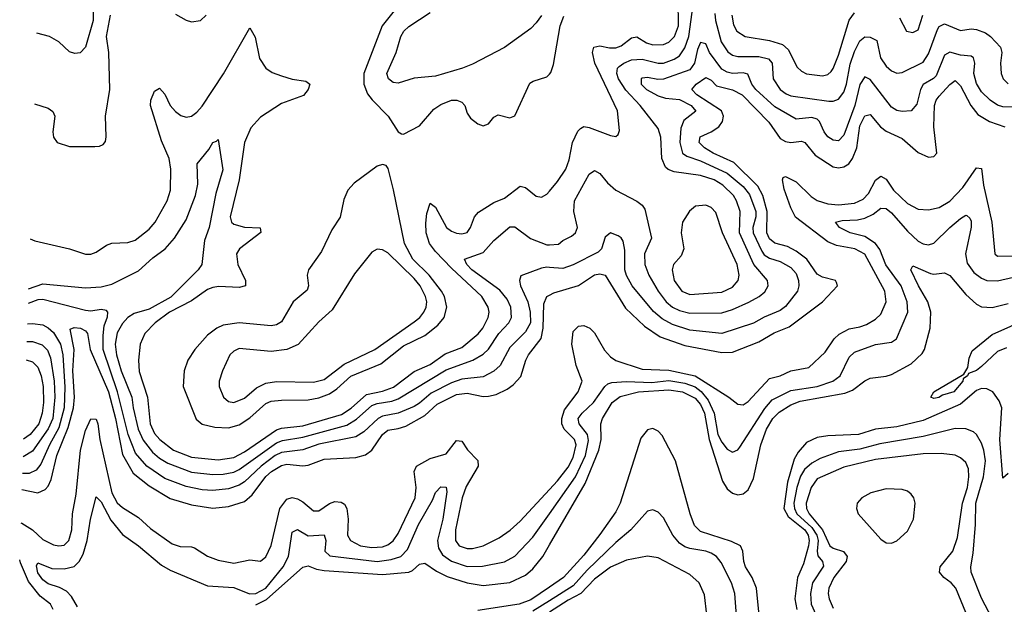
# Model space of a CAD drawing. Header units: inches. Extents: x 1694797 to 1849917, y 907313 to 1017959.
# Tile 324 of 656: x 1698002 to 1701715, y 1012849 to 1015053. Entities that reach past the tile are written whole.
import ezdxf

# ---------------------------------------------------------------- set-up
doc = ezdxf.new("R2010")
doc.units = ezdxf.units.IN
doc.header["$MEASUREMENT"] = 0
doc.layers.add('B6091', color=7, linetype='Continuous')
doc.layers.add('B7001', color=7, linetype='Continuous')

msp = doc.modelspace()

# ---------------------------------------------------------------- linework, layer by layer
at = {"layer": 'B6091', "color": 5}
for points, elevation in [([(1699430, 1015105.7), (1699369.4, 1015030), (1699299.9, 1014850), (1699299.7, 1014810), (1699313.8, 1014773.8), (1699330.8, 1014750.8), (1699391.4, 1014690), (1699430, 1014630.7), (1699442.4, 1014622.4), (1699450, 1014621.6), (1699510, 1014652.6), (1699564.2, 1014715.8), (1699590, 1014733.7), (1699630, 1014750.1), (1699650.1, 1014750.1), (1699670, 1014741.8), (1699681.4, 1014730), (1699690, 1014700.5), (1699702, 1014682), (1699730, 1014661.3), (1699750, 1014652.8), (1699770, 1014660.3), (1699790, 1014686.3), (1699806, 1014694), (1699850, 1014683.5), (1699869, 1014691), (1699926.1, 1014813.9), (1699938.3, 1014821.7), (1699990, 1014837.4), (1700000, 1014848.2)], 920), ([(1698057.9, 1014736.3), (1698110, 1014719.3), (1698127.2, 1014707.2), (1698134.7, 1014690), (1698127.1, 1014630), (1698129.3, 1014610), (1698144, 1014590), (1698190, 1014575.2), (1698285.1, 1014574.9), (1698303.6, 1014576.4), (1698317.1, 1014582.9), (1698325.8, 1014594.2), (1698328.2, 1014611.8), (1698325.6, 1014690), (1698341.9, 1014790), (1698338.3, 1014930), (1698329.9, 1014990), (1698344, 1015070)], 920), ([(1698278.7, 1015090), (1698279.4, 1015050), (1698249.8, 1014950.2), (1698230, 1014928.8), (1698210, 1014925.3), (1698190, 1014931.8), (1698149.3, 1014970), (1698114.9, 1014990), (1698066.6, 1015002.9)], 940), ([(1698590, 1015074.7), (1698630, 1015051.3), (1698650, 1015045.2), (1698683.7, 1015050), (1698705.3, 1015070)], 920), ([(1699970, 1015069.2), (1699950, 1015041.8), (1699930, 1015020.3), (1699830, 1014948), (1699710, 1014885.2), (1699672, 1014870), (1699570, 1014840.7), (1699490, 1014832.6), (1699430, 1014813.4), (1699410, 1014817.1), (1699392.6, 1014830), (1699387.2, 1014850), (1699421.9, 1014930), (1699439.8, 1014990), (1699451.1, 1015010), (1699470, 1015028.1), (1699550, 1015080.6)], 940), ([(1698041.4, 1014227.3), (1698059.8, 1014219.8), (1698190, 1014188.8), (1698250, 1014169.4), (1698270, 1014169.4), (1698290, 1014176.6), (1698330, 1014203.8), (1698350, 1014210.9), (1698410, 1014213.1), (1698437.8, 1014222.2), (1698490, 1014263.2), (1698513.6, 1014290), (1698558.5, 1014370), (1698571.4, 1014410), (1698572.3, 1014490), (1698565.8, 1014530), (1698537.2, 1014597.2), (1698495.1, 1014730), (1698497.2, 1014750), (1698510, 1014784), (1698530, 1014795.4), (1698550, 1014772.4), (1698569, 1014730), (1698590, 1014707), (1698610, 1014692.1), (1698630, 1014685.5), (1698650.3, 1014689.7), (1698670, 1014704.2), (1698690, 1014727.7), (1698770.7, 1014849.3), (1698870, 1015022.6), (1698890, 1014987.7), (1698907, 1014907), (1698930.1, 1014870.1), (1698954.7, 1014854.7), (1698990, 1014841.4), (1699030, 1014829.4), (1699081.7, 1014821.7), (1699096.5, 1014810), (1699090, 1014789.6), (1699072.5, 1014767.5), (1698990, 1014737.3), (1698910, 1014685.4), (1698873.9, 1014646.1), (1698849.4, 1014590.6), (1698829.2, 1014450), (1698796, 1014310), (1698800.4, 1014290), (1698810, 1014282.2), (1698850, 1014270.5), (1698908.6, 1014268.6), (1698911.5, 1014251.5), (1698830.9, 1014190), (1698819.5, 1014170), (1698824.2, 1014130), (1698853.5, 1014070), (1698853.4, 1014050), (1698830, 1014043.1), (1698752.6, 1014047.4), (1698730, 1014044.2), (1698710, 1014036.4), (1698650, 1013993.9), (1698567.7, 1013950), (1698512.9, 1013910), (1698474.1, 1013870), (1698456.6, 1013830), (1698449.7, 1013770), (1698453.1, 1013726.9), (1698484.1, 1013630), (1698493.9, 1013530), (1698510, 1013492.8), (1698530.1, 1013470), (1698582.5, 1013430), (1698650, 1013403.5), (1698750, 1013393.7), (1698810, 1013402.4), (1698850, 1013424.3), (1698970, 1013506.5), (1698990, 1013513.3), (1699070, 1013521.5), (1699215.7, 1013564.3), (1699251.8, 1013588.2), (1699310, 1013639.9), (1699370, 1013652.7), (1699412.2, 1013667.8), (1699490, 1013727.3), (1699550, 1013753), (1699606.1, 1013793.9), (1699670, 1013817.9), (1699731.1, 1013868.9), (1699748.3, 1013890), (1699768.3, 1013930), (1699772.2, 1013950), (1699769.5, 1013970), (1699744.7, 1014010), (1699630, 1014115.9), (1699570, 1014178.8), (1699547.7, 1014210), (1699535.2, 1014250), (1699533.7, 1014286.3), (1699537.9, 1014322.1), (1699550, 1014362), (1699570, 1014346.7), (1699611.5, 1014270), (1699630, 1014255.7), (1699650, 1014248.5), (1699670, 1014246.5), (1699689.3, 1014250.7), (1699702, 1014270), (1699717, 1014310), (1699732.2, 1014327.8), (1699790, 1014363.7), (1699830, 1014379.8), (1699890, 1014425.8), (1699910, 1014421.2), (1699950, 1014388.4), (1699970, 1014384.2), (1699990, 1014395.5), (1700000, 1014407.3)], 880), ([(1698035.3, 1014038.5), (1698090, 1014057.5), (1698250, 1014042.2), (1698310, 1014046), (1698350, 1014055.9), (1698450, 1014106.6), (1698504.2, 1014155.8), (1698550.8, 1014190), (1698586.4, 1014230), (1698630, 1014298.2), (1698665, 1014390), (1698673.4, 1014433.4), (1698671.3, 1014510), (1698715.9, 1014564.1), (1698730, 1014590.8), (1698744.7, 1014595.3), (1698750, 1014602), (1698767.6, 1014487.6), (1698741.8, 1014398.2), (1698717, 1014270), (1698699.2, 1014220.8), (1698688.5, 1014130), (1698675, 1014110), (1698572.4, 1014007.6), (1698490, 1013962.1), (1698434.3, 1013945.7), (1698410.1, 1013930), (1698390, 1013907.9), (1698370, 1013873), (1698362.3, 1013830), (1698367.2, 1013790), (1698384.3, 1013730), (1698424.6, 1013630), (1698429.5, 1013590), (1698449.1, 1013509.1), (1698468, 1013468), (1698502.9, 1013422.9), (1698530, 1013399.6), (1698561, 1013381), (1698650, 1013347.2), (1698730, 1013338.1), (1698770, 1013339.6), (1698810, 1013347.8), (1698830, 1013357.1), (1698970, 1013458.1), (1698993, 1013467), (1699070, 1013479.2), (1699235.4, 1013524.6), (1699272.8, 1013547.2), (1699330, 1013598.3), (1699350, 1013606), (1699405.4, 1013614.6), (1699430, 1013624.1), (1699610, 1013733.2), (1699710.5, 1013769.5), (1699750, 1013792.5), (1699770, 1013811.2), (1699809.7, 1013870.3), (1699846.7, 1013910), (1699856.6, 1013930), (1699854.9, 1013970), (1699840.2, 1014000.2), (1699813.3, 1014033.3), (1699707.2, 1014110), (1699688.9, 1014130), (1699679.8, 1014150), (1699750, 1014175.6), (1699790, 1014220.2), (1699850, 1014272.1), (1699870, 1014272.5), (1699928.2, 1014228.2), (1699990, 1014204.1), (1700000, 1014204.7)], 860), ([(1700000, 1014119.2), (1699990, 1014119.9), (1699970, 1014116.8), (1699892.4, 1014087.6), (1699886.6, 1014070), (1699891, 1014050), (1699918.8, 1013990), (1699927.4, 1013950), (1699928.6, 1013910), (1699910, 1013876.9), (1699850, 1013817.7), (1699814.4, 1013750), (1699790, 1013728.3), (1699750, 1013707.4), (1699670, 1013697.5), (1699630, 1013684.4), (1699554.2, 1013645.8), (1699510, 1013606.9), (1699490, 1013595.1), (1699430, 1013569.5), (1699370, 1013558.3), (1699353.9, 1013550), (1699300.6, 1013499.4), (1699270, 1013480.9), (1699130, 1013453), (1699070, 1013431.4), (1698990, 1013422.1), (1698966.1, 1013410), (1698912.4, 1013370), (1698850, 1013310.7), (1698830, 1013298), (1698790, 1013285.1), (1698730, 1013278.8), (1698690, 1013281), (1698630, 1013293.3), (1698550, 1013323.4), (1698481.3, 1013370), (1698439, 1013419), (1698410.7, 1013490), (1698371.6, 1013650), (1698317.5, 1013810), (1698316.8, 1013863.2), (1698321.3, 1013898.7), (1698333.2, 1013933.2), (1698334.6, 1013950), (1698330, 1013957), (1698310, 1013960.7), (1698270, 1013954.9), (1698250, 1013956.7), (1698090, 1013997.9), (1698070, 1013997.1), (1698033.5, 1013983.8)], 840), ([(1698010.7, 1013282.5), (1698070, 1013269.2), (1698098, 1013282), (1698110, 1013294.6), (1698120.8, 1013319.2), (1698142.5, 1013410), (1698184.4, 1013515.6), (1698204.9, 1013590), (1698209.3, 1013630), (1698203, 1013730), (1698207.9, 1013810), (1698193.1, 1013886.9), (1698207, 1013893), (1698231.6, 1013890), (1698250, 1013880.5), (1698258, 1013870), (1698267.6, 1013810), (1698337.2, 1013650), (1698362.9, 1013550), (1698390, 1013413.4), (1698430, 1013343.1), (1698490, 1013295.6), (1698570, 1013248), (1698650, 1013223.6), (1698730, 1013211.5), (1698790, 1013217.4), (1698850, 1013237.3), (1698878.3, 1013261.7), (1698930, 1013331.2), (1698951.4, 1013350), (1698990, 1013372.7), (1699010, 1013377.5), (1699070, 1013371.4), (1699090, 1013374.3), (1699150, 1013396.6), (1699270, 1013402.8), (1699306.7, 1013413.3), (1699330, 1013430.7), (1699369.9, 1013490), (1699390, 1013506.1), (1699430, 1013511.4), (1699458.7, 1013521.3), (1699530, 1013560.4), (1699576.2, 1013603.8), (1699650, 1013639.9), (1699690, 1013645.1), (1699750, 1013632.3), (1699770, 1013633.3), (1699799.2, 1013640.8), (1699840.3, 1013659.7), (1699863.3, 1013676.7), (1699892.3, 1013707.7), (1699910.4, 1013770), (1699920.9, 1013790), (1699968.3, 1013851.7), (1699976.4, 1013890), (1699978.3, 1013981.7), (1699990.5, 1014009.5), (1700000, 1014014.4)], 820), ([(1698031, 1013906.2), (1698050, 1013907.3), (1698090, 1013902.5), (1698110, 1013892), (1698130, 1013874), (1698155.6, 1013830), (1698164.2, 1013790), (1698172.2, 1013667.8), (1698170.1, 1013590), (1698150, 1013514.3), (1698114.4, 1013450), (1698082.1, 1013377.9), (1698064.8, 1013355.2), (1698037.4, 1013342.6), (1698012.7, 1013342.1)], 840), ([(1698028.8, 1013840), (1698050, 1013839.8), (1698087.5, 1013827.5), (1698107.5, 1013807.5), (1698118.6, 1013778.6), (1698132.1, 1013690), (1698134.7, 1013630), (1698126.6, 1013550), (1698110, 1013510.9), (1698050, 1013426.9), (1698014.9, 1013405.1)], 860), ([(1698026.6, 1013770.9), (1698050, 1013763.4), (1698070, 1013743.2), (1698083, 1013710), (1698090.6, 1013670), (1698091.3, 1013610), (1698087, 1013570), (1698073.7, 1013530), (1698041.4, 1013490), (1698016.9, 1013471.5)], 880), ([(1698006.7, 1013156.4), (1698010, 1013155.4), (1698050.2, 1013130.2), (1698090, 1013093.6), (1698130, 1013073.3), (1698150, 1013069.1), (1698170, 1013072.5), (1698186.9, 1013090), (1698199.1, 1013130), (1698201.7, 1013190), (1698215.4, 1013264.6), (1698231.7, 1013430), (1698250, 1013504.3), (1698270, 1013548.1), (1698290, 1013546.7), (1698296.5, 1013530), (1698304.4, 1013470), (1698349.6, 1013270), (1698370, 1013231.8), (1698390, 1013213.7), (1698450, 1013176.8), (1698495.3, 1013135.3), (1698577.6, 1013077.6), (1698607.2, 1013067.2), (1698650, 1013066.1), (1698661.9, 1013061.9), (1698710, 1013030.8), (1698750, 1013015.5), (1698810, 1013004.8), (1698870, 1013016.6), (1698910, 1013012.3), (1698930, 1013028.1), (1698950, 1013070.3), (1698983.4, 1013210), (1699010, 1013245.1), (1699030, 1013251.6), (1699050, 1013247.1), (1699070, 1013235.6), (1699110, 1013202.1), (1699130, 1013201.3), (1699170, 1013229.1), (1699190, 1013236.5), (1699214.5, 1013234.5), (1699226.6, 1013226.6), (1699236, 1013210), (1699240.7, 1013170), (1699238.5, 1013110), (1699249.2, 1013089.2), (1699288, 1013070), (1699330, 1013063.1), (1699370, 1013065.3), (1699390, 1013072.8), (1699411.1, 1013088.9), (1699430, 1013115.5), (1699494.1, 1013250), (1699497.8, 1013290), (1699489.9, 1013350), (1699498.3, 1013370), (1699550, 1013398.9), (1699610, 1013416.2), (1699650, 1013466.3), (1699670, 1013464.7), (1699691.1, 1013431.1), (1699730, 1013391.3), (1699730.6, 1013370.6), (1699686.3, 1013293.7), (1699670.4, 1013250), (1699645.5, 1013130), (1699645.3, 1013090), (1699659, 1013070), (1699690, 1013059), (1699710, 1013059.1), (1699750, 1013069.2), (1699810, 1013100.4), (1699851.4, 1013128.6), (1699890, 1013162.3), (1700000, 1013281.7)], 780), ([(1698219.7, 1012839.7), (1698198, 1012878), (1698178.4, 1012898.4), (1698152.6, 1012912.6), (1698110, 1012926.4), (1698090, 1012941.4), (1698070, 1012968.3), (1698065.4, 1012994.6), (1698070, 1013004.9), (1698123.6, 1012983.6), (1698170, 1012982.4), (1698207.8, 1012992.2), (1698227, 1013010), (1698241.4, 1013038.6), (1698257, 1013090), (1698268.6, 1013170), (1698290, 1013254.9), (1698310, 1013234.9), (1698346.4, 1013166.4), (1698390, 1013111.8), (1698450, 1013069.4), (1698536.5, 1012996.5), (1698570, 1012978.2), (1698710, 1012919.4), (1698810, 1012912.9), (1698868.5, 1012888.5), (1698893, 1012890), (1698930, 1012909.6), (1698996.2, 1012990), (1699016, 1013030), (1699030, 1013120.8), (1699049.2, 1013130.8), (1699090, 1013106.7), (1699150.6, 1013110.6), (1699156.6, 1013090), (1699153.4, 1013050), (1699171.3, 1013031.3), (1699350, 1013010.7), (1699402.5, 1013017.5), (1699439.3, 1013030), (1699464.1, 1013055.9), (1699506.2, 1013150), (1699558.5, 1013241.5), (1699570, 1013270.2), (1699590, 1013291.5), (1699610, 1013290.2), (1699613.5, 1013273.5), (1699598.3, 1013170), (1699577.4, 1013090), (1699581, 1013061), (1699596.1, 1013036.1), (1699630, 1013011.3), (1699690, 1012992.2), (1699747.2, 1012992.8), (1699830.9, 1013009.1), (1699870, 1013030.1), (1699937.8, 1013102.2), (1700000, 1013190.5)], 760), ([(1698892.8, 1012847.2), (1698933.2, 1012866.8), (1699070, 1012989.6), (1699090, 1012994.1), (1699121.5, 1012981.5), (1699150, 1012976.2), (1699370, 1012961.3), (1699469.6, 1012970.4), (1699483.5, 1012976.5), (1699510, 1013000.2), (1699530, 1013004.3), (1699574.4, 1012974.4), (1699614.6, 1012954.6), (1699690, 1012930.7), (1699750, 1012920.3), (1699850, 1012931.2), (1699910, 1012959.5), (1699937.5, 1012982.5), (1699975, 1013030), (1700000, 1013072.9)], 740), ([(1698128.8, 1012830), (1698118.4, 1012850), (1698079.7, 1012879.7), (1698035, 1012935), (1698005.5, 1013005.5), (1698002.1, 1013016.7)], 780), ([(1700000, 1012914.1), (1699930, 1012866.6), (1699886.3, 1012850), (1699730, 1012825.9)], 740), ([(1700000, 1012862), (1699937.3, 1012822.7)], 760)]:
    msp.add_lwpolyline(points, dxfattribs=dict(at, elevation=elevation))
for points, elevation in [([(1699370, 1014507.3), (1699350, 1014501.3), (1699262.9, 1014437.1), (1699239.6, 1014410), (1699224.6, 1014375.4), (1699211.1, 1014308.9), (1699179.1, 1014260.9), (1699140.6, 1014179.4), (1699090.9, 1014110), (1699086.6, 1014090), (1699091.2, 1014050), (1699085.9, 1014034.1), (1699034.1, 1013990), (1698990, 1013914.3), (1698970, 1013902.9), (1698950, 1013899.3), (1698830, 1013911), (1698770, 1013901.6), (1698745, 1013890), (1698710, 1013864), (1698662.6, 1013810), (1698635.7, 1013770), (1698621.9, 1013730), (1698619.1, 1013670), (1698667.3, 1013547.3), (1698690, 1013528.7), (1698737.6, 1013517.6), (1698790, 1013514.4), (1698830, 1013525.2), (1698870, 1013552.7), (1698930, 1013606.5), (1698950, 1013614.6), (1698990, 1013619.1), (1699090, 1013619.5), (1699130, 1013627.5), (1699170, 1013642.1), (1699198.6, 1013661.4), (1699250.6, 1013709.4), (1699364.2, 1013755.8), (1699450, 1013823.7), (1699530, 1013863.1), (1699578.9, 1013901.1), (1699603.4, 1013930), (1699612.8, 1013970), (1699603.7, 1014010), (1699593.1, 1014030), (1699546.2, 1014090), (1699484.7, 1014150), (1699452.8, 1014210), (1699412.1, 1014412.1), (1699392.1, 1014492.1), (1699384.1, 1014504.1)], 920), ([(1699350, 1014188.3), (1699330, 1014177.4), (1699265.2, 1014094.8), (1699180.8, 1013959.2), (1699130, 1013913.8), (1699051.7, 1013828.3), (1699010, 1013809.9), (1698950, 1013802.5), (1698830, 1013813.6), (1698810, 1013804.2), (1698794.9, 1013790), (1698766.8, 1013730), (1698755, 1013690), (1698754.2, 1013670), (1698770.3, 1013630), (1698790, 1013614.4), (1698810, 1013609.5), (1698850, 1013625.8), (1698894.7, 1013665.3), (1698930, 1013683.1), (1698970, 1013689.7), (1699110, 1013686.4), (1699150, 1013697.3), (1699225.2, 1013754.8), (1699342, 1013810), (1699490, 1013913.6), (1699511, 1013930), (1699526.6, 1013950), (1699535, 1013970), (1699537, 1013990), (1699532.4, 1014010), (1699512.1, 1014050), (1699490, 1014077.9), (1699390, 1014174), (1699370, 1014186)], 940)]:
    msp.add_lwpolyline(points, close=True, dxfattribs=dict(at, elevation=elevation))
at = {"layer": 'B7001', "color": 5}
for points, elevation in [([(1700000, 1014407.3), (1700030, 1014443), (1700062, 1014490), (1700074.8, 1014525.2), (1700086.4, 1014590), (1700107, 1014633), (1700116.9, 1014643.1), (1700130, 1014650.6), (1700150, 1014647.3), (1700230, 1014616.8), (1700250, 1014613.4), (1700259.2, 1014620.8), (1700263.9, 1014636.1), (1700256.2, 1014710), (1700171.5, 1014890), (1700162.1, 1014930), (1700168, 1014950), (1700190, 1014955.2), (1700226.7, 1014946.7), (1700250, 1014947.3), (1700270, 1014954.2), (1700310, 1014985.2), (1700330, 1014988.6), (1700366.2, 1014966.2), (1700390, 1014958.5), (1700430, 1014960.1), (1700450, 1014968.9), (1700471.8, 1014990), (1700486.9, 1015030), (1700485.5, 1015130)], 880), ([(1700000, 1014204.7), (1700033.5, 1014206.5), (1700050, 1014220.4), (1700082.8, 1014237.2), (1700098.2, 1014250), (1700106.4, 1014270), (1700092, 1014330), (1700093.9, 1014370), (1700150, 1014470.3), (1700170, 1014484.9), (1700190, 1014474), (1700218.3, 1014438.3), (1700250, 1014410.2), (1700330, 1014369.2), (1700350, 1014353.8), (1700359.3, 1014339.3), (1700384.7, 1014230), (1700359, 1014170), (1700359.9, 1014130), (1700374.9, 1014090), (1700410.4, 1014030), (1700440.1, 1013990), (1700464.1, 1013970), (1700490, 1013956.8), (1700530, 1013946.3), (1700650, 1013948.5), (1700690, 1013960.8), (1700751.9, 1013988.1), (1700790.8, 1014009.2), (1700812.5, 1014027.5), (1700825, 1014050), (1700822.8, 1014070), (1700770.7, 1014130.7), (1700717.1, 1014250), (1700719.2, 1014330), (1700705.4, 1014370), (1700693.6, 1014390), (1700654.4, 1014430), (1700621.1, 1014450), (1700570, 1014465.7), (1700470, 1014479.3), (1700448.1, 1014488.1), (1700437.8, 1014497.8), (1700423.8, 1014530), (1700419.5, 1014610), (1700410, 1014643.1), (1700341.8, 1014730), (1700287.6, 1014787.6), (1700261, 1014830), (1700254.2, 1014850), (1700256.9, 1014870), (1700262.9, 1014877.1), (1700280.6, 1014890), (1700310, 1014902.2), (1700350, 1014904.7), (1700410, 1014888.8), (1700430, 1014889.7), (1700470, 1014904.6), (1700490, 1014917.2), (1700510, 1014946.7), (1700525.1, 1014990), (1700538.1, 1015081.9)], 860), ([(1700000, 1014848.2), (1700005.6, 1014854.4), (1700015.2, 1014884.8), (1700040.3, 1015030), (1700054, 1015066)], 920), ([(1700623.3, 1015076.7), (1700625.6, 1015050), (1700647.7, 1014970), (1700672.2, 1014932.2), (1700690, 1014919.9), (1700710, 1014914.4), (1700790, 1014914.3), (1700825.6, 1014905.6), (1700840.1, 1014890), (1700843.9, 1014830), (1700870, 1014790.1), (1700893.2, 1014773.2), (1700910, 1014766.1), (1701053.7, 1014746.3), (1701070, 1014746), (1701090, 1014753.8), (1701110, 1014780.1), (1701119.9, 1014810), (1701134, 1014886), (1701150, 1014933.9), (1701170, 1014973), (1701190, 1014989), (1701210, 1014987.9), (1701234.4, 1014974.4), (1701248, 1014910), (1701270, 1014877.6), (1701290, 1014860.5), (1701310, 1014851.7), (1701330, 1014853.9), (1701410, 1014893.8), (1701430, 1014924.3), (1701463.2, 1015016.8), (1701470, 1015027.8), (1701490, 1015037.6), (1701550, 1015012.2), (1701590, 1015018.7), (1701610, 1015016.6), (1701644.2, 1015004.2), (1701662.8, 1014990), (1701701.2, 1014950), (1701705.5, 1014930), (1701700.5, 1014890), (1701703.9, 1014850), (1701711.1, 1014830), (1701730, 1014811.1)], 860), ([(1700687.6, 1015070), (1700694.1, 1015034.1), (1700706.8, 1015010), (1700738.7, 1014990), (1700830, 1014975.1), (1700879.4, 1014959.4), (1700900.5, 1014940.5), (1700934, 1014874), (1700950, 1014858.7), (1700970, 1014849.6), (1701030, 1014841.5), (1701050, 1014846.9), (1701061.8, 1014858.2), (1701070.5, 1014869.5), (1701090, 1014919.3), (1701130, 1015051.5), (1701150, 1015078.7)], 880), ([(1701320, 1015060), (1701346.9, 1015010), (1701370, 1015004.6), (1701390, 1015015.6), (1701407.9, 1015070)], 880), ([(1701770, 1014723.7), (1701710, 1014724.4), (1701690, 1014731.4), (1701661.6, 1014750), (1701630, 1014781.2), (1701610, 1014812.2), (1701600.8, 1014850), (1701603.9, 1014890), (1701598.6, 1014910), (1701590, 1014916.4), (1701550, 1014919.5), (1701510, 1014931.1), (1701490, 1014920.1), (1701458.3, 1014841.7), (1701448.7, 1014831.3), (1701410, 1014808.8), (1701399.6, 1014790), (1701385.3, 1014734.7), (1701364.5, 1014710), (1701330, 1014707.2), (1701310, 1014711.5), (1701290, 1014723.7), (1701210, 1014828.3), (1701190, 1014837.6), (1701170, 1014809.1), (1701152, 1014730), (1701110, 1014617.6), (1701090, 1014596.1), (1701070, 1014598.5), (1701050, 1014611.7), (1701036.4, 1014630), (1701018.9, 1014670), (1701010, 1014678.5), (1700990, 1014684), (1700930, 1014678.2), (1700850, 1014725.3), (1700777.9, 1014790), (1700762.8, 1014810), (1700747.9, 1014847.9), (1700730, 1014852.6), (1700690, 1014850.7), (1700670, 1014855.2), (1700650, 1014867.4), (1700603.2, 1014930), (1700590, 1014962), (1700570, 1014967.1), (1700558.6, 1014941.4), (1700546.7, 1014890), (1700530, 1014864), (1700430, 1014829.5), (1700408.4, 1014828.4), (1700370, 1014835.6), (1700350, 1014833), (1700345.7, 1014830), (1700345.7, 1014810), (1700366.2, 1014790), (1700410, 1014766.2), (1700437.4, 1014757.4), (1700490, 1014752.5), (1700534.5, 1014730), (1700551.9, 1014708.1), (1700507, 1014673), (1700495.9, 1014644.1), (1700491.4, 1014590), (1700501.2, 1014550), (1700518.2, 1014538.2), (1700570, 1014521.1), (1700670, 1014474.3), (1700730, 1014424.2), (1700754.7, 1014394.7), (1700778, 1014330), (1700778.4, 1014310), (1700767.4, 1014270), (1700768, 1014250), (1700800.8, 1014180.8), (1700810, 1014167.2), (1700830, 1014153.9), (1700870, 1014141.7), (1700910, 1014118.5), (1700930, 1014096.5), (1700939, 1014070), (1700940.7, 1014050), (1700935, 1014030), (1700890, 1013972.5), (1700870, 1013957.4), (1700810, 1013932.2), (1700770, 1013909.3), (1700650, 1013870.5), (1700530, 1013882.4), (1700464.3, 1013904.3), (1700425.4, 1013925.4), (1700392.7, 1013952.7), (1700311.4, 1014050), (1700290, 1014088.5), (1700284.3, 1014110), (1700284.2, 1014184.3), (1700277.9, 1014217.9), (1700270.6, 1014230.6), (1700258.9, 1014238.9), (1700230, 1014249.2), (1700210, 1014233.7), (1700195.9, 1014190), (1700183.3, 1014176.7), (1700090, 1014128.7), (1700050, 1014115.8), (1700000, 1014119.2)], 840), ([(1700000, 1014014.4), (1700016.8, 1014023.2), (1700110, 1014051.4), (1700170, 1014090.9), (1700190, 1014095.3), (1700210, 1014089.5), (1700286.2, 1013966.2), (1700358.4, 1013898.4), (1700417.7, 1013857.7), (1700510, 1013824.4), (1700650, 1013798.1), (1700690, 1013800.3), (1700790, 1013839.1), (1700847.9, 1013872.1), (1700904.6, 1013895.4), (1701029.3, 1013990), (1701086.2, 1014050), (1701082.5, 1014062.5), (1701078.3, 1014070), (1701030, 1014082.2), (1701010, 1014094.1), (1700970.3, 1014150), (1700930, 1014180.5), (1700897.8, 1014197.8), (1700850, 1014210.6), (1700830, 1014227), (1700819.2, 1014250), (1700821, 1014330), (1700805.3, 1014390), (1700786.1, 1014426.1), (1700695.1, 1014515.1), (1700616.9, 1014550), (1700585.2, 1014570), (1700564.9, 1014590), (1700568.5, 1014611.5), (1700610, 1014630.8), (1700638.6, 1014650), (1700652.6, 1014670), (1700656.1, 1014690), (1700649.1, 1014710), (1700556.3, 1014770), (1700536.5, 1014790), (1700552.7, 1014810), (1700590, 1014835), (1700610, 1014825), (1700630, 1014804.4), (1700690, 1014789.3), (1700726.2, 1014770), (1700827.5, 1014667.5), (1700870, 1014605), (1700890, 1014593.9), (1700910, 1014590.4), (1700950, 1014595), (1700962.8, 1014590), (1701002.2, 1014542.2), (1701070, 1014498.8), (1701090, 1014494.3), (1701110, 1014498.2), (1701128.5, 1014510), (1701143.3, 1014530), (1701158.7, 1014570), (1701170, 1014653.4), (1701190, 1014690.6), (1701210, 1014695.5), (1701248.9, 1014650), (1701270, 1014632.5), (1701330, 1014605.5), (1701390, 1014553), (1701430, 1014535.5), (1701450, 1014537.8), (1701460.7, 1014550), (1701449.3, 1014650), (1701452.1, 1014730), (1701458.7, 1014750), (1701470, 1014765.1), (1701510, 1014808.9), (1701530, 1014823.5), (1701550, 1014804.1), (1701589.4, 1014729.4), (1701615.9, 1014695.9), (1701659.8, 1014670), (1701717.8, 1014650)], 820), ([(1700000, 1013281.7), (1700030, 1013314.3), (1700070, 1013366.2), (1700090, 1013403.1), (1700100.2, 1013450), (1700094.9, 1013470), (1700055.3, 1013510), (1700047.1, 1013530), (1700046.8, 1013550), (1700057.3, 1013582.7), (1700108.6, 1013650), (1700123.2, 1013690), (1700101, 1013750), (1700085, 1013830), (1700090, 1013878), (1700110, 1013898.2), (1700130, 1013900.5), (1700152.6, 1013890), (1700170, 1013872.6), (1700207.1, 1013807.1), (1700230, 1013781.6), (1700250, 1013767.9), (1700350, 1013735.4), (1700450, 1013731.4), (1700550, 1013710.3), (1700676.9, 1013630), (1700710, 1013604), (1700730, 1013601.6), (1700750, 1013613.9), (1700830, 1013699.9), (1700870, 1013710.5), (1700910, 1013729.7), (1700978.1, 1013741.9), (1701039.8, 1013800.2), (1701074.2, 1013850), (1701092.3, 1013867.7), (1701130, 1013887.7), (1701170, 1013895), (1701195.3, 1013904.7), (1701230, 1013924.3), (1701250, 1013943.5), (1701269.5, 1013990), (1701264.4, 1014030), (1701190, 1014169.4), (1701151.7, 1014190), (1701082.5, 1014202.5), (1701050, 1014215.4), (1700928.3, 1014308.3), (1700910, 1014343.4), (1700885.6, 1014414.4), (1700878.5, 1014450), (1700881.9, 1014458.1), (1700890, 1014461.5), (1700930, 1014441.8), (1700986.8, 1014386.8), (1701010, 1014371.9), (1701050, 1014358.6), (1701090, 1014355.2), (1701150, 1014361), (1701183.5, 1014376.5), (1701202.6, 1014397.4), (1701230, 1014448.2), (1701250, 1014463.7), (1701270, 1014451.5), (1701297.9, 1014410), (1701350, 1014360.9), (1701390, 1014339.3), (1701430, 1014336.6), (1701470, 1014345.6), (1701510, 1014368.7), (1701559.1, 1014420.9), (1701610, 1014494.4), (1701630, 1014492.1), (1701637.5, 1014430), (1701668.3, 1014290), (1701679.6, 1014170), (1701690, 1014161.3), (1701750, 1014163.3)], 780), ([(1700000, 1013190.5), (1700098.1, 1013330), (1700135.6, 1013410), (1700147.3, 1013467.3), (1700143.3, 1013490), (1700112.4, 1013530), (1700108.9, 1013550), (1700123.7, 1013570), (1700166.7, 1013610), (1700209.1, 1013670.9), (1700220.2, 1013679.8), (1700234.7, 1013685.3), (1700290.2, 1013689.8), (1700386, 1013686), (1700450, 1013693.3), (1700510, 1013682.4), (1700550, 1013668.6), (1700572.1, 1013652.1), (1700598.6, 1013618.6), (1700620.9, 1013570), (1700635.6, 1013490), (1700650, 1013460.1), (1700670, 1013434), (1700690, 1013423.2), (1700710, 1013431.6), (1700718.3, 1013441.7), (1700812.3, 1013587.7), (1700840.1, 1013619.9), (1700910, 1013655.6), (1701009.8, 1013670), (1701068.1, 1013690), (1701096.7, 1013710), (1701130, 1013781.2), (1701150, 1013799.8), (1701230, 1013828.3), (1701290, 1013837.2), (1701308.2, 1013850), (1701351, 1013950), (1701348.6, 1013990), (1701326.8, 1014050), (1701269, 1014129), (1701246.5, 1014186.5), (1701229.9, 1014210), (1701190, 1014236), (1701134.2, 1014250), (1701094.2, 1014270), (1701078.7, 1014290), (1701103.7, 1014296.3), (1701161.8, 1014298.2), (1701190, 1014304.5), (1701220.4, 1014319.6), (1701250, 1014343.3), (1701270, 1014341.2), (1701290, 1014325), (1701350, 1014255.6), (1701390, 1014218.9), (1701410, 1014207.9), (1701430, 1014204.3), (1701450, 1014211), (1701509.9, 1014270), (1701550, 1014303.2), (1701570, 1014316), (1701574.5, 1014314.5), (1701585.5, 1014305.5), (1701590, 1014293.4), (1701590.8, 1014270.8), (1701569, 1014171), (1701575.3, 1014135.3), (1701600.5, 1014100.5), (1701630, 1014078.4), (1701650, 1014070.5), (1701690, 1014069.2), (1701750, 1014082.7)], 760), ([(1700000, 1013072.9), (1700135.1, 1013304.9), (1700186.1, 1013430), (1700195.3, 1013470), (1700193.4, 1013530), (1700199.6, 1013550), (1700235.9, 1013610), (1700267.2, 1013632.8), (1700336.3, 1013650), (1700450, 1013658.2), (1700501.2, 1013650), (1700550, 1013626.2), (1700570, 1013602.3), (1700584.6, 1013570), (1700602, 1013470), (1700653.1, 1013313.1), (1700670, 1013284.7), (1700690, 1013267.6), (1700710, 1013262), (1700730, 1013265.6), (1700750, 1013281.3), (1700770, 1013323.7), (1700797.2, 1013450), (1700818.4, 1013510), (1700842.5, 1013550), (1700866.1, 1013573.9), (1700910, 1013601.2), (1700945.1, 1013614.9), (1701114.3, 1013645.7), (1701143.3, 1013656.7), (1701190, 1013692.1), (1701210, 1013702), (1701270, 1013708.9), (1701290, 1013715.5), (1701364.7, 1013755.3), (1701405.3, 1013794.7), (1701415, 1013810), (1701436, 1013890), (1701438.1, 1013950), (1701427, 1013990), (1701391.6, 1014050), (1701363, 1014110), (1701370, 1014125.7), (1701436.8, 1014096.8), (1701450, 1014093.4), (1701490, 1014098.4), (1701510, 1014089.4), (1701570, 1014016.8), (1701610, 1013980.9), (1701630, 1013970.8), (1701670, 1013968.1), (1701730, 1013983.1)], 740), ([(1701724.1, 1013815.9), (1701690, 1013802), (1701630, 1013745.7), (1701610, 1013730.9), (1701580.7, 1013719.3), (1701576.9, 1013710), (1701560.7, 1013699.3), (1701558.8, 1013690), (1701525.3, 1013650), (1701482.6, 1013637.4), (1701468.7, 1013628.7), (1701450, 1013625.5), (1701438.9, 1013630), (1701449.7, 1013650), (1701562.8, 1013717.2), (1701577.4, 1013742.6), (1701582.7, 1013777.3), (1701594.7, 1013805.3), (1701670, 1013866.3), (1701810, 1013929.1)], 720), ([(1701730, 1013342.7), (1701710, 1013325.2), (1701699.1, 1013470), (1701705.9, 1013590), (1701696.4, 1013616.4), (1701672.2, 1013650), (1701650, 1013661.7), (1701630, 1013662.6), (1701610, 1013654.8), (1701550, 1013604.1), (1701410, 1013541.7), (1701310, 1013518.4), (1701230, 1013509.4), (1701164.9, 1013490), (1701050, 1013484.9), (1701010, 1013478.6), (1700970, 1013459.1), (1700937.7, 1013422.3), (1700923.5, 1013396.5), (1700897.9, 1013310), (1700884.2, 1013210), (1700900, 1013180), (1700962.5, 1013130), (1700976.3, 1013110), (1700979.8, 1013090), (1700977, 1013070), (1700958.2, 1013001.8), (1700935, 1012950), (1700925.3, 1012870), (1700933, 1012830)], 740), ([(1700790, 1012820.9), (1700780.9, 1012910), (1700764.3, 1012950), (1700739.9, 1012990), (1700733.1, 1013010), (1700728.7, 1013050), (1700719.9, 1013070), (1700686.5, 1013086.5), (1700570, 1013124.2), (1700546.6, 1013146.6), (1700530.3, 1013190), (1700475.2, 1013390), (1700425.5, 1013485.5), (1700410, 1013502), (1700390, 1013511.4), (1700370, 1013507), (1700345, 1013475), (1700266.6, 1013230), (1700250, 1013197.8), (1700190, 1013112.8), (1700130, 1013034.7), (1700052.8, 1012950), (1700000, 1012914.1)], 740), ([(1701670, 1012796), (1701630, 1012872.1), (1701590.5, 1012970), (1701588.8, 1012990), (1701598.1, 1013041.9), (1701607.3, 1013150), (1701608.1, 1013230), (1701637, 1013330), (1701644, 1013390), (1701638.8, 1013430), (1701630, 1013457.2), (1701610, 1013489.8), (1701599.2, 1013499.2), (1701570, 1013510.6), (1701530, 1013512.1), (1701410, 1013481.7), (1701246.1, 1013453.9), (1701170, 1013433.9), (1701090, 1013424.1), (1701021.2, 1013398.8), (1700990, 1013381.7), (1700962, 1013358), (1700947.3, 1013332.7), (1700933.5, 1013290), (1700922.1, 1013230), (1700923.7, 1013210), (1700933.4, 1013190), (1700990, 1013139), (1701008.3, 1013110), (1701012.8, 1013090), (1701009.1, 1013050), (1701012.3, 1013032.3), (1701030.1, 1013010), (1701033.1, 1012993.1), (1700992, 1012930), (1700985.1, 1012890), (1700987.1, 1012850), (1701062.5, 1012682.5)], 760), ([(1701582, 1012790), (1701533.2, 1012910), (1701514.9, 1012930), (1701486.9, 1012950), (1701471.1, 1012970), (1701473.6, 1012990), (1701521.3, 1013050), (1701539.2, 1013100.8), (1701558.1, 1013230), (1701576.1, 1013290), (1701582.2, 1013330), (1701579.8, 1013359.8), (1701570, 1013384.1), (1701550, 1013401.4), (1701530, 1013410.9), (1701477.4, 1013417.4), (1701410, 1013416.1), (1701230, 1013395.7), (1701110, 1013366.8), (1701010, 1013321.9), (1700987.4, 1013290), (1700967.9, 1013230), (1700969.3, 1013210), (1700979.9, 1013190), (1701029.4, 1013130), (1701058, 1013070), (1701070, 1013060.6), (1701108.8, 1013048.8), (1701123.2, 1013030), (1701119.2, 1013010), (1701072.5, 1012950), (1701053.3, 1012910), (1701050.8, 1012890), (1701054.4, 1012870), (1701070, 1012834.3)], 780), ([(1700705.7, 1012805.7), (1700699, 1012890), (1700686.4, 1012930), (1700647.2, 1013007.2), (1700629.5, 1013029.5), (1700610, 1013042.5), (1700589.9, 1013049.9), (1700530, 1013059.7), (1700510, 1013066.4), (1700490, 1013080.2), (1700465.3, 1013110), (1700430, 1013175.6), (1700410, 1013196.4), (1700390, 1013205.4), (1700370, 1013199.7), (1700307, 1013130), (1700250, 1013081.6), (1700142.1, 1012977.9), (1700090, 1012918.4), (1700000, 1012862)], 760), ([(1700592.9, 1012810), (1700584.3, 1012884.3), (1700565.2, 1012930), (1700530, 1012961.7), (1700410, 1013024.3), (1700370, 1013030.4), (1700290, 1013016.1), (1700230, 1012989.2), (1700170, 1012943.6), (1700117.8, 1012890), (1700070, 1012864.7), (1700000, 1012820)], 780)]:
    msp.add_lwpolyline(points, dxfattribs=dict(at, elevation=elevation))
for points, elevation in [([(1700590, 1014353.8), (1700551, 1014350), (1700528.5, 1014331.5), (1700501.2, 1014290), (1700496.8, 1014250), (1700506.4, 1014190), (1700497, 1014163), (1700467.8, 1014130), (1700462.4, 1014110), (1700470, 1014070.4), (1700499, 1014030), (1700530, 1014017.6), (1700650, 1014025.4), (1700690, 1014045.1), (1700711.5, 1014070), (1700716, 1014090), (1700708.4, 1014130), (1700652.7, 1014250), (1700626.9, 1014326.9), (1700610, 1014344.7)], 880), ([(1701270, 1013284.4), (1701212.3, 1013270), (1701178.5, 1013250), (1701160.9, 1013230), (1701157.4, 1013210), (1701164.3, 1013190), (1701250, 1013094.2), (1701270, 1013081.2), (1701290, 1013079.7), (1701310, 1013088), (1701350, 1013125.2), (1701372.6, 1013170), (1701379.4, 1013230), (1701374.5, 1013250), (1701364.2, 1013264.2), (1701350, 1013275.3), (1701330, 1013281.6)], 820)]:
    msp.add_lwpolyline(points, close=True, dxfattribs=dict(at, elevation=elevation))

doc.saveas('drawing.dxf')
